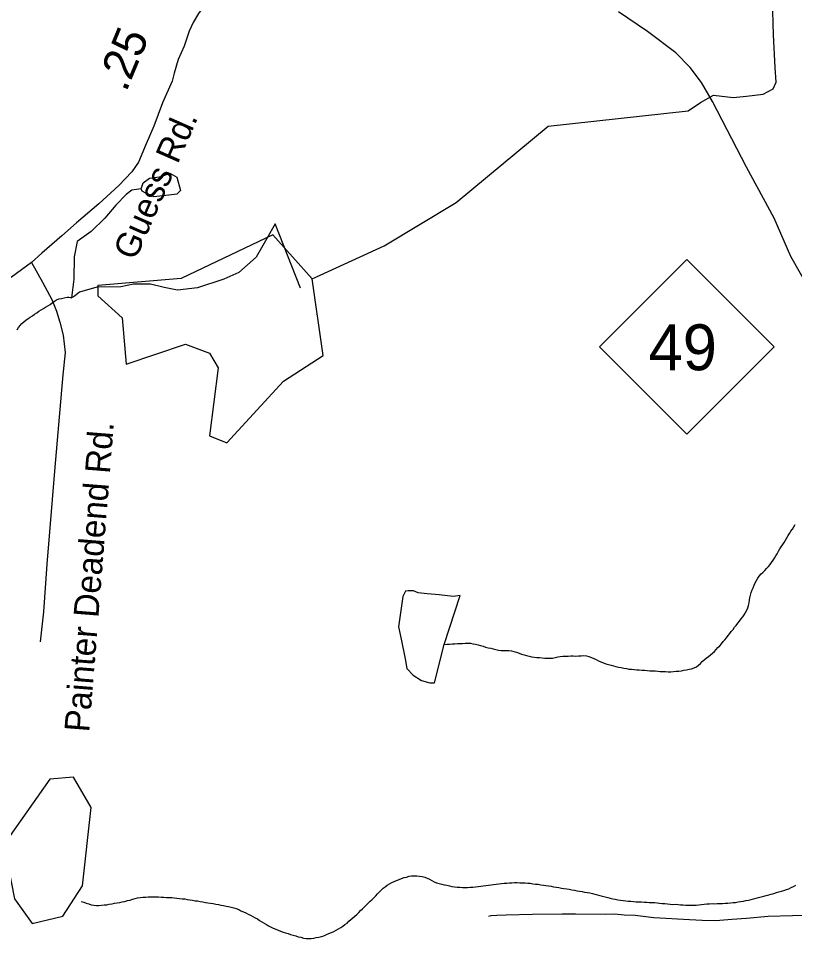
# Model space of a CAD drawing. Extents: x 1950930 to 2061844, y 904556 to 1017002.
# Drawn here: x 1984292 to 1987253, y 914645 to 918154 of the extents above; entities that cross this region are included whole.
import ezdxf

# ---------------------------------------------------------------- set-up
doc = ezdxf.new("R2010")
doc.units = 0
for name, color, linetype in [('Exist Hydrographic Creek Single Shore', 7, 'Continuous'), ('Exist Hydrographic Misc Water Feature', 7, 'Continuous'), ('Exist Road Non-System Type 51', 7, 'Continuous'), ('Exist Road Primary NC Attributed', 7, 'Continuous'), ('Exist Road Primary NC Shield CELL', 7, 'Continuous'), ('Exist Road Primary NC Shield Number Label', 7, 'Continuous'), ('Exist Road Primary US Structure Standard Bridge CELL', 7, 'Continuous'), ('Exist Road Secondary Type 41 Attributed', 7, 'Continuous'), ('Exist Road Secondary Type 51 Attributed', 7, 'Continuous'), ('Exist Road Secondary Type 51 Label', 7, 'Continuous')]:
    doc.layers.add(name, color=color, linetype=linetype)

msp = doc.modelspace()

# ---------------------------------------------------------------- linework, layer by layer
at = {"layer": 'Exist Hydrographic Creek Single Shore'}
for points in [[(1985412, 917161.4), (1985687, 917287.1), (1985962, 917452), (1986313, 917743.5), (1986846.2, 917801.5), (1986893.8, 917833.4), (1986943.4, 917861.8), (1987018.7, 917852.9), (1987069.3, 917857.4), (1987133.1, 917864.5), (1987170.3, 917885.7), (1987182.7, 917910.5), (1987177.8, 917966.4), (1987172.5, 918091.3), (1987168.5, 918227.8), (1987162.3, 918295.1), (1987150.8, 918327), (1987148.1, 918349.1), (1987117.1, 918378.4), (1987080.2, 918400.4), (1987025.4, 918459.9), (1987013.1, 918510.1), (1987013.1, 918651.3), (1987113.2, 918901.9)], [(1986885.6, 915687.1), (1986893.2, 915693.7), (1986900.3, 915701.6), (1986907.7, 915708.2), (1986915.5, 915714.3), (1986923.5, 915720.8), (1986931.7, 915726.4), (1986939.1, 915733), (1986946.7, 915739.9), (1986953.5, 915747.4), (1986960.2, 915754.6), (1986966.8, 915761.7), (1986973.6, 915769.2), (1986980.1, 915777.2), (1986986.3, 915784.2), (1986992.8, 915792.2), (1986998.8, 915800.6), (1987005.1, 915807.8), (1987011.1, 915815.8), (1987017.6, 915823.8), (1987023.6, 915832.2), (1987029.9, 915839.3), (1987035.9, 915847.4), (1987042.4, 915855.3), (1987048.4, 915863.7), (1987055, 915871.7), (1987060.5, 915879.7), (1987065.6, 915887.9), (1987070.5, 915896.9), (1987074.2, 915905.6), (1987077.1, 915915.4), (1987078.7, 915925.3), (1987080.8, 915935.1), (1987082.4, 915944.6), (1987084.5, 915954.8), (1987086.9, 915964.6), (1987090.2, 915974.2), (1987094.3, 915982.9), (1987098, 915993), (1987102.5, 916002), (1987107, 916010.6), (1987112.2, 916018.8), (1987117.7, 916026.9), (1987124.7, 916035.1), (1987131.6, 916041.4), (1987138.8, 916048.9), (1987146, 916055.8), (1987153.2, 916063.3), (1987159.1, 916071.3), (1987164.7, 916079.4), (1987170.4, 916087.5), (1987175.5, 916095.6), (1987181.3, 916104.4), (1987186, 916112.6), (1987191.3, 916121.7), (1987196.6, 916130.6), (1987201.8, 916138.3), (1987207.1, 916147.2), (1987212.2, 916155.4), (1987217.6, 916164.3), (1987222.7, 916172.4), (1987228, 916181.3), (1987233.1, 916189.5), (1987238.5, 916198.4), (1987244.2, 916206.5), (1987249.3, 916214.6), (1987255.1, 916223.6)], [(1985916.3, 915766.4), (1985925.7, 915766.9), (1985936, 915767.4), (1985946, 915768.3), (1985955.9, 915768.9), (1985966.1, 915769.4), (1985976, 915769.9), (1985985.8, 915770.4), (1985996.3, 915771.2), (1986005.7, 915771.8), (1986016, 915770.7), (1986025.6, 915768.9), (1986035.4, 915766.9), (1986045.3, 915764.7), (1986054.9, 915761.9), (1986064.4, 915759.3), (1986074, 915756.6), (1986083.8, 915753.9), (1986093.7, 915751.9), (1986103.1, 915749.4), (1986112.7, 915746.6), (1986122.6, 915744.8), (1986132.6, 915743.6), (1986142.7, 915742.9), (1986152.5, 915743.4), (1986162.8, 915743.1), (1986172.8, 915742), (1986182.1, 915739.3), (1986191.9, 915736.7), (1986201.5, 915733.2), (1986210.8, 915729.7), (1986220.4, 915727.4), (1986230.2, 915724.4), (1986239.5, 915722.1), (1986249.3, 915719.7), (1986259.4, 915718.3), (1986269.8, 915717.1), (1986279.2, 915716.1), (1986289.3, 915714.9), (1986299.3, 915713.8), (1986309.2, 915713.9), (1986318.8, 915713.7), (1986329.1, 915714.1), (1986338.9, 915716.4), (1986348.8, 915718.9), (1986358.8, 915721), (1986368.2, 915721.6), (1986378.5, 915722.1), (1986388.7, 915722.1), (1986398.6, 915722.6), (1986408.2, 915722.4), (1986418.5, 915722.1), (1986428.3, 915723), (1986438.6, 915723.4), (1986448.6, 915724), (1986458.5, 915722.9), (1986467.9, 915720.7), (1986477.5, 915716.8), (1986486.1, 915712.6), (1986495.6, 915708.4), (1986504.6, 915703.3), (1986513.8, 915699.9), (1986523.1, 915696.5), (1986532.7, 915693), (1986542.3, 915690.2), (1986552.2, 915687.6), (1986561.8, 915684.9), (1986571.2, 915682.2), (1986581.1, 915680.3), (1986590.9, 915678.4), (1986600.8, 915676.5), (1986610.8, 915674.9), (1986620.7, 915672.7), (1986630.7, 915672), (1986640.3, 915670.9), (1986650.2, 915669.8), (1986660, 915669.9), (1986670.5, 915668.8), (1986680.5, 915667.7), (1986690.2, 915667.4), (1986700.2, 915666.2), (1986710.5, 915666.3), (1986720.5, 915665.2), (1986730.6, 915664.1), (1986740, 915663.1), (1986750.3, 915662.7), (1986760.1, 915662.8), (1986770.1, 915662.5), (1986780, 915662.2), (1986790.2, 915662.7), (1986800.3, 915664.5), (1986810.5, 915664.9), (1986820.6, 915666.2), (1986830.6, 915668), (1986840.5, 915669.3), (1986850.3, 915671.5), (1986859.5, 915673.7), (1986869, 915677.1), (1986878.2, 915680.6), (1986885.6, 915687.1)], [(1985485.5, 914667.5), (1985494.3, 914672.2), (1985503.5, 914677), (1985512.6, 914681.7), (1985521, 914686.5), (1985529.6, 914692.1), (1985537.2, 914697.8), (1985545.2, 914703.9), (1985552.5, 914710.5), (1985560.3, 914717), (1985567.9, 914723.2), (1985575.1, 914730.7), (1985582.5, 914736.8), (1985589.7, 914744.2), (1985596.6, 914751.3), (1985604, 914758.7), (1985611.4, 914765.6), (1985618.6, 914772.3), (1985625.5, 914779.4), (1985633.1, 914786.8), (1985640.3, 914792.9), (1985647.5, 914800.4), (1985654.7, 914807.8), (1985661.2, 914815), (1985668, 914822), (1985675.2, 914829.4), (1985682.7, 914836.4), (1985690.5, 914842.1), (1985698.7, 914847.8), (1985707.2, 914853.4), (1985715.8, 914858.2), (1985724.8, 914862.1), (1985734.4, 914865.9), (1985743.9, 914869.7), (1985753.1, 914873.6), (1985762.9, 914877), (1985772.4, 914879.2), (1985782.2, 914882.2), (1985791.6, 914883.5), (1985801.7, 914884.1), (1985811.7, 914884.2), (1985822.2, 914882.9), (1985832, 914881.1), (1985841.7, 914879.2), (1985851.1, 914874.9), (1985860.1, 914870.7), (1985868.7, 914865.8), (1985877.8, 914861.2), (1985886.8, 914857.7), (1985896.6, 914855), (1985906.3, 914852.3), (1985916.1, 914849.6), (1985926.1, 914848.1), (1985935.8, 914845.4), (1985945.6, 914843.5), (1985955.7, 914842.4), (1985965.5, 914840.5), (1985975.8, 914840.6), (1985985.8, 914839.5), (1985995.5, 914839.2), (1986005.3, 914839.7), (1986015.3, 914840.3), (1986025.2, 914841.2), (1986035, 914841.7), (1986045.1, 914843), (1986055.1, 914844.4), (1986065, 914845.3), (1986075, 914846.5), (1986084.9, 914847.9), (1986094.5, 914849.3), (1986104.5, 914851), (1986114.6, 914852.3), (1986124.6, 914853.6), (1986134.5, 914854.9), (1986144.5, 914855.9), (1986154.8, 914856.4), (1986164.6, 914856.9), (1986174.5, 914857.4), (1986184.5, 914858.3), (1986194.6, 914858), (1986204.8, 914857.7), (1986214.4, 914857.8), (1986224.5, 914856.7), (1986234.7, 914856.4), (1986244.2, 914855.4), (1986254.2, 914853.4), (1986264.7, 914852.7), (1986274.3, 914851.6), (1986284.2, 914849.7), (1986294.2, 914848.6), (1986304.1, 914846.6), (1986314.1, 914845.5), (1986323.9, 914844.1), (1986333.4, 914842.2), (1986343.4, 914841.1), (1986353.3, 914839.2), (1986363.1, 914837.2), (1986372.7, 914836.2), (1986383.2, 914834.2), (1986393, 914832.7)], [(1986393, 914832.7), (1986402.5, 914830.8), (1986412.3, 914829), (1986422.4, 914827.1), (1986432.2, 914825.9), (1986442.3, 914824), (1986451.7, 914822.1), (1986461.5, 914820.7), (1986471.4, 914818.7), (1986481.2, 914816.1), (1986491.1, 914814.1), (1986500.9, 914811.5), (1986510.1, 914808.8), (1986520, 914806.9), (1986529.8, 914804.2), (1986539.7, 914801.5), (1986548.9, 914799.3), (1986559.1, 914796.5), (1986568.6, 914794.7), (1986578.4, 914792.7), (1986587.8, 914790.9), (1986598.3, 914789.7), (1986608.4, 914788.6), (1986618, 914787.6), (1986628, 914786.9), (1986637.9, 914786.6), (1986648.1, 914785.4), (1986658, 914785.1), (1986668, 914784.4), (1986678.1, 914784.1), (1986688.3, 914783.8), (1986698, 914782.7), (1986708, 914781.9), (1986718.1, 914781.6), (1986728.1, 914780.5), (1986737.7, 914779.5), (1986747.8, 914778.8), (1986757.8, 914778), (1986767.9, 914777.3), (1986777.5, 914776.3), (1986787.6, 914775.2), (1986797.8, 914775.3), (1986807.9, 914774.2), (1986817.5, 914773.8), (1986827.6, 914772.7), (1986837.6, 914772.4), (1986847.4, 914772.2), (1986857.7, 914772.2), (1986867.3, 914772), (1986877.6, 914772.4), (1986887.6, 914773.7), (1986897.5, 914774.7), (1986907.5, 914776), (1986917.6, 914776.9), (1986927.8, 914777.4), (1986937.7, 914777.9), (1986947.3, 914777.6), (1986957.6, 914778.1), (1986967.4, 914778.3), (1986977.2, 914778.8), (1986987.5, 914779.3), (1986997.3, 914779.8), (1987007.8, 914780.6), (1987017.8, 914781.9), (1987027.7, 914782.5), (1987037.3, 914784.3), (1987047, 914786.5), (1987057, 914787.8), (1987066.6, 914789.9), (1987076.3, 914791.4), (1987086.3, 914793.4), (1987096.2, 914796), (1987105.8, 914798.2), (1987115.2, 914801.2), (1987125.1, 914803.4), (1987134.7, 914805.9), (1987144.6, 914808.9), (1987154, 914811.2), (1987163.8, 914814.1), (1987173.5, 914816.3), (1987182.9, 914819.8), (1987192.8, 914822.7), (1987202.6, 914824.9), (1987212, 914828), (1987221.7, 914832.2), (1987230.9, 914834.7), (1987240.1, 914839), (1987248.9, 914843), (1987257.8, 914847.8)], [(1984530.8, 914786.4), (1984541, 914783.2), (1984550, 914779.7), (1984560.3, 914776.9), (1984569.5, 914773.5), (1984579, 914771.7), (1984589.2, 914771.4), (1984598.8, 914771.1), (1984608.7, 914771.6), (1984618.3, 914773.4), (1984628.6, 914773.8), (1984638.2, 914775.3), (1984648.9, 914777.7), (1984658.3, 914779.1), (1984668.6, 914781.2), (1984678.2, 914782.6), (1984687.8, 914784.7), (1984697.9, 914786.5), (1984707.7, 914789.4), (1984717.4, 914791.6), (1984727.2, 914794.6), (1984737, 914797.1), (1984746.3, 914799.4), (1984756.3, 914800.7), (1984766.4, 914802), (1984776.2, 914802.6), (1984786.1, 914803.5), (1984795.9, 914804), (1984806.2, 914803.7), (1984816.2, 914803.4), (1984825.6, 914803.6), (1984836.3, 914803.2), (1984846.1, 914802), (1984856, 914801.8), (1984866.4, 914801), (1984876.3, 914800.8), (1984886.1, 914799.7), (1984896.2, 914798.6), (1984905.8, 914797.4), (1984915.9, 914796.7), (1984925.9, 914795.7), (1984935.3, 914793.8), (1984945.4, 914792.7), (1984955.6, 914790.7), (1984965.7, 914789.2), (1984975.3, 914788.1), (1984985.2, 914786.2), (1984995, 914784.3), (1985004.8, 914782.5), (1985014.7, 914780.5), (1985024.7, 914779.4), (1985034.8, 914777.8), (1985044.6, 914776), (1985054.5, 914774), (1985064.3, 914772.2), (1985074.2, 914770.3), (1985083.8, 914768.4), (1985093.6, 914766.5), (1985103.3, 914763.8), (1985113.1, 914761.4), (1985122.5, 914758.9), (1985131.8, 914755.4), (1985140.6, 914750.8), (1985150.2, 914746.6), (1985159.3, 914742.3), (1985167.9, 914738.2), (1985176.9, 914734), (1985185.9, 914728.5), (1985194.9, 914724.3), (1985203.3, 914719.4), (1985211.9, 914714), (1985220.4, 914709), (1985229.2, 914703.3), (1985237.6, 914697.9), (1985246.2, 914692.9), (1985255.2, 914688.7), (1985263.8, 914684.2), (1985273.5, 914680.3), (1985282.5, 914676.4), (1985291.7, 914673.1), (1985301.4, 914669.6), (1985311, 914666.1), (1985320.2, 914663.4), (1985329.9, 914659.9), (1985339.7, 914657.3), (1985349.5, 914654.9), (1985359.2, 914651.8), (1985369.4, 914649.5), (1985379.1, 914646.8), (1985389.1, 914644.9), (1985398.8, 914644.6), (1985409, 914644.7), (1985418.2, 914646.1), (1985427.9, 914648.2), (1985437.5, 914650.5), (1985447.3, 914652.7), (1985457.2, 914655.6), (1985466.8, 914659.8), (1985475.9, 914663.7), (1985485.5, 914667.5)]]:
    msp.add_lwpolyline(points, dxfattribs=at)
at = {"layer": 'Exist Hydrographic Misc Water Feature'}
for points in [[(1984759.8, 917504.6), (1984767.8, 917527), (1984791.8, 917545.2), (1984837.5, 917551.7), (1984869.3, 917564.3), (1984895.6, 917548.1), (1984910.1, 917497.7), (1984895.8, 917483.9), (1984865.8, 917479.6), (1984807.8, 917473.4), (1984786.1, 917482.8), (1984763.7, 917494.7), (1984759.8, 917504.6)], [(1984759.8, 917504.6), (1984723.9, 917498.4), (1984702.2, 917482.2), (1984662.8, 917441.9), (1984620.8, 917391.8), (1984569.5, 917341.2), (1984515.6, 917303.2), (1984503.7, 917245.3), (1984502.7, 917159), (1984494.7, 917088)], [(1985367.8, 917125.7), (1985270.8, 917370.5), (1985239.4, 917314.4), (1985198, 917244), (1985132.6, 917185.4), (1985074.8, 917159.7), (1984974.7, 917126.2), (1984899, 917117.8), (1984847, 917127.3), (1984794.9, 917140.6), (1984731.1, 917140.6), (1984682.5, 917129.7), (1984590.6, 917129.4), (1984524.8, 917109.4), (1984505.1, 917094.9), (1984494.7, 917088)], [(1985412, 917161.4), (1985262.2, 917328.7), (1984912.1, 917162), (1984595.1, 917135.7), (1984595.1, 917096.2), (1984687, 917012.4), (1984703, 916834.8), (1984929.1, 916912.2), (1985020, 916877.4), (1985053, 916820.9), (1985020, 916562.4), (1985087, 916534.8), (1985303.2, 916769.9), (1985454.1, 916868.5), (1985412, 917161.4)], [(1984286.5, 916966.7), (1984292.1, 916974.8), (1984298, 916982.8), (1984305, 916990.7), (1984312, 916997.2), (1984320.2, 917003), (1984328.2, 917009.4), (1984336.6, 917014.7), (1984344.8, 917020.3), (1984353, 917025.9), (1984361.6, 917031.6), (1984369.6, 917037.2), (1984377.8, 917042.8), (1984386.8, 917048), (1984394.8, 917052.9), (1984403.8, 917058.4), (1984412.2, 917063.1), (1984420.4, 917069.6), (1984428.7, 917075.2), (1984436.9, 917081), (1984446.3, 917084), (1984456.5, 917086.1), (1984466.2, 917088.3), (1984477.2, 917090.6), (1984480.9, 917090.5), (1984484.8, 917090.3), (1984489.8, 917089.6), (1984494.7, 917088)], [(1985916.3, 915766.4), (1985976.8, 915952.8), (1985950.5, 915948.7), (1985896.6, 915956.1), (1985850.5, 915959.9), (1985816.6, 915963.4), (1985798.8, 915971.3), (1985778.3, 915970.7), (1985768.3, 915969.5), (1985758.4, 915949), (1985753.1, 915913.3), (1985741.8, 915833), (1985751.9, 915786.9), (1985766.4, 915711.2), (1985772.8, 915674.9), (1985797, 915649), (1985829.4, 915629.4), (1985861.3, 915619.7), (1985879.2, 915620.2), (1985916.3, 915766.4)], [(1984536.1, 914846.1), (1984569.1, 915144.1), (1984502, 915260.3), (1984411, 915252.3), (1984236.1, 915003.3), (1984277.1, 914795.7), (1984344.1, 914702.4), (1984461, 914729.5), (1984536.1, 914846.1)]]:
    msp.add_lwpolyline(points, dxfattribs=at)
at = {"layer": 'Exist Road Non-System Type 51'}
msp.add_lwpolyline([(1987402.8, 914733.7), (1987244.6, 914731.2), (1987152.1, 914728.3), (1987068.6, 914721.3), (1987013.2, 914717.3), (1986951.8, 914712.8), (1986900.5, 914713.9), (1986851.4, 914715.6), (1986715.9, 914723.8), (1986644.2, 914732.3), (1986601.9, 914734), (1986566.9, 914737.4), (1986532.5, 914736.8), (1986416.2, 914737.1), (1986366, 914737.1), (1986252.6, 914736.5), (1986152.1, 914733.4), (1986117.1, 914732.3), (1986094, 914731.8), (1986084.4, 914729.2)], dxfattribs=at)
at = {"layer": 'Exist Road Primary NC Attributed'}
msp.add_lwpolyline([(1987312.2, 917116.5), (1987238.6, 917246.5), (1987174.8, 917392.3), (1987069.3, 917586.1), (1986939, 917837), (1986897, 917909), (1986854.5, 917966.7), (1986799.8, 918023), (1986692, 918103.5), (1986580.4, 918179.5)], dxfattribs=at)
at = {"layer": 'Exist Road Primary NC Shield CELL'}
msp.add_lwpolyline([(1986508.8, 916902), (1986841.8, 917235), (1987174.8, 916902), (1986841.8, 916569)], close=True, dxfattribs=at)
at = {"layer": 'Exist Road Secondary Type 41 Attributed'}
msp.add_lwpolyline([(1984341.2, 917222.8), (1984383.9, 917148.5), (1984418.8, 917081.7), (1984437, 917037.6), (1984449.2, 916995.1), (1984462.8, 916946.4), (1984470.4, 916879.6), (1984461.3, 916794.5), (1984430.2, 916442.7), (1984400.6, 916072.7), (1984386.9, 915890.3), (1984374.8, 915776.4)], dxfattribs=at)
at = {"layer": 'Exist Road Secondary Type 51 Attributed'}
for points in [[(1985078.5, 918284.4), (1985034.4, 918246.4), (1985006.3, 918211.4), (1984979, 918172.7), (1984958.5, 918138.5), (1984943.3, 918105.1), (1984924, 918048.5), (1984901.2, 917996.8), (1984885.3, 917945.1), (1984877.5, 917914.6), (1984841, 917832.5), (1984807.6, 917743.6), (1984779.5, 917676), (1984749.6, 917605.7), (1984724.5, 917569.5), (1984674.8, 917516.4), (1984598.1, 917446.5), (1984513.1, 917374.4), (1984457.3, 917325.3), (1984381.4, 917258.5), (1984341.2, 917222.8)], [(1984341.2, 917222.8), (1984264.9, 917166.9), (1984166.9, 917110), (1984003.7, 917017.3), (1983663.3, 916812.5), (1983425.3, 916674.6), (1983369.8, 916643.4), (1983301.5, 916594.1), (1983265.1, 916556.8), (1983240.8, 916537.8), (1983218.8, 916513.5), (1983191.8, 916485.8), (1983168.3, 916466)]]:
    msp.add_lwpolyline(points, dxfattribs=at)

# ---------------------------------------------------------------- texts
at = {"layer": 'Exist Road Primary NC Shield Number Label'}
msp.add_text('49', height=175, dxfattribs=at).set_placement((1986695.9, 916812.2))
at = {"layer": 'Exist Road Primary US Structure Standard Bridge CELL'}
msp.add_text('.25', height=125, rotation=67.4428, dxfattribs=at).set_placement((1984702.4, 917870))
at = {"layer": 'Exist Road Secondary Type 51 Label'}
for s, rotation, p in [('Guess Rd.', 66.3451, (1984737.3, 917227.1)), ('Painter Deadend Rd.', 85.4381, (1984561.5, 915429.7))]:
    msp.add_text(s, height=95, rotation=rotation, dxfattribs=at).set_placement(p)

doc.saveas('drawing.dxf')
